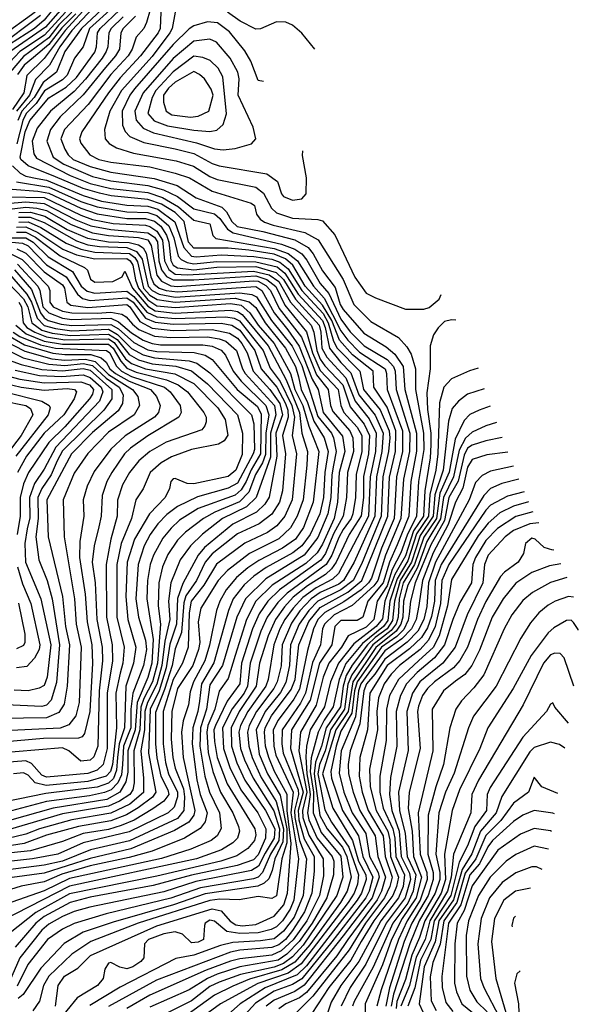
# Model space of a CAD drawing. Extents: x 501367 to 657802, y 482273 to 547541.
# Tile 680 of 714: x 643949 to 646376, y 485263 to 489543. Entities that reach past the tile are written whole.
import ezdxf

# ---------------------------------------------------------------- set-up
doc = ezdxf.new("R2010")
doc.units = 0

msp = doc.modelspace()

# ---------------------------------------------------------------- linework, layer by layer
at = {"layer": '0CON20XD'}
for points in [[(644176.9, 489693.1), (644055, 489540.1), (644012.6, 489505), (643905, 489435.2)], [(644255, 489615.1), (644146.2, 489495), (644055, 489374.3), (643979.5, 489300.5), (643967, 489225), (643917.4, 489152.6)], [(644349.9, 489630.1), (644216.8, 489505), (644145, 489404.8), (644109, 489315), (644050.4, 489269.6), (644011.1, 489205), (643957.4, 489145), (643940.8, 489105)], [(644038.9, 489561.1), (643844.4, 489415.6)], [(644016, 489575), (643863.1, 489465)], [(644148.3, 489575), (644056.7, 489475), (643949.3, 489405), (643883.7, 489335)], [(644136.7, 489595), (644060.4, 489509.6), (643906.4, 489403.6)], [(644175, 489575.8), (644119.2, 489520.8), (644075, 489464.3), (643965, 489382.8), (643907.5, 489315)], [(644265, 489591.3), (644175.6, 489495), (644123.1, 489425), (644078.5, 489345), (644017.9, 489282.1), (643991.1, 489215), (643934.7, 489145)], [(644355, 489596.7), (644252.5, 489505), (644225.2, 489425), (644187.4, 489375), (644155, 489301.2), (644135, 489281.6), (644056.3, 489233.7), (644021, 489179), (643976.2, 489135), (643962.3, 489105), (643937, 489003)], [(644192.2, 489567.8), (644132, 489508), (644075, 489434.8), (644008.3, 489378.3), (643968.9, 489345), (643939.4, 489305)], [(644104.2, 485255), (644116.1, 485345), (644143.4, 485385), (644200.7, 485419.3), (644256.8, 485475), (644545, 485604), (644785, 485677.7), (644825, 485668.5), (644863.5, 485623.5), (644888.2, 485608.2), (644915, 485604.2), (644975, 485609.5), (645055, 485645.2), (645096.6, 485695), (645112.8, 485745), (645128, 485962), (645110.7, 486105), (645110.4, 486175), (645056.2, 486275), (645030.9, 486335), (645016.9, 486385), (645013.2, 486445), (645016, 486465), (645043.4, 486516.6), (645128.7, 486631.3), (645145.4, 486675), (645162.5, 486825), (645205, 486926.7), (645255, 486987.1), (645375, 487054), (645436.2, 487105), (645548.8, 487385), (645555.6, 487554.4), (645581.8, 487665), (645583.1, 487755), (645545, 487858.8), (645488.4, 487945), (645484.2, 488015), (645395, 488085.7), (645339.1, 488149), (645304.6, 488235), (645265, 488302), (645189.9, 488385), (645135.2, 488475.2), (645103.3, 488503.3), (645055, 488523.6), (644945, 488540.7), (644855, 488549), (644705, 488550.1), (644682.7, 488575), (644662.9, 488665), (644623.9, 488703.9), (644565, 488740.1), (644505, 488760.6), (644346.5, 488776.5), (644295, 488787.9), (644225, 488809.2), (644105, 488859.2), (643985, 488906.7), (643953.2, 488935), (643950.6, 488945), (643972.5, 489055), (643992.2, 489105), (644075, 489202.3), (644150.8, 489249.2), (644195, 489292.1), (644275, 489401.7), (644282.8, 489425), (644287.6, 489485), (644298, 489505), (644384.1, 489585.9)], [(644451.3, 489558.7), (644397.9, 489505), (644388.8, 489485), (644381.9, 489415), (644365.1, 489385), (644321.9, 489335), (644225, 489216.1), (644125, 489121), (644082.4, 489065), (644066.1, 489015), (644093.8, 488945), (644141, 488915), (644265, 488860.4), (644345, 488842.2), (644505, 488822.6), (644573.6, 488803.6), (644634.1, 488774.1), (644705, 488721.2), (644795, 488699.3), (644819.1, 488679.1), (644852, 488632), (644876.1, 488616.1), (645087.1, 488567.1), (645145, 488545.1), (645174.3, 488524.3), (645196.8, 488496.8), (645255, 488395.5), (645291.9, 488351.9), (645345, 488241.4), (645385, 488185.9), (645446.4, 488125), (645545.8, 488065.8), (645572.8, 488035), (645581.1, 488015), (645584.2, 487935), (645643.6, 487745), (645642.9, 487665), (645616.5, 487545), (645605.7, 487375), (645538.8, 487215), (645505.1, 487105), (645488.4, 487081.6), (645394.3, 486995.7), (645314.9, 486955.1), (645273.5, 486915), (645264.5, 486895), (645255.4, 486825), (645221.1, 486748.9), (645191, 486615), (645168.4, 486571.6), (645089.1, 486455), (645087.8, 486395), (645094.4, 486355), (645158.8, 486195), (645160.5, 486175), (645142.3, 486105), (645143.8, 486075), (645165.1, 485975.1), (645195.6, 485895), (645180, 485735), (645141, 485641), (645095, 485580.5), (645055, 485547.7), (644995, 485538.1), (644875, 485531.1), (644821.9, 485518.1), (644705, 485475.9), (644627.8, 485462.2), (644385, 485337.7), (644253.2, 485256.8)], [(644516.3, 489585), (644500.1, 489529.9), (644488.1, 489505), (644455, 489466.4), (644437.3, 489415), (644419.5, 489385), (644345.1, 489305), (644245.9, 489174.1), (644143.2, 489065), (644127.7, 489025), (644145, 488979.3), (644159.2, 488955), (644181.5, 488935), (644255, 488903.9), (644345, 488880.6), (644532.7, 488852.7), (644632.4, 488822.3), (644715, 488768.4), (644827.8, 488727.8), (644847.1, 488707.1), (644870.8, 488665), (644894.2, 488644.2), (645005, 488621.7), (645145.1, 488585.1), (645202.6, 488552.6), (645224.8, 488524.8), (645265, 488451.5), (645319, 488379), (645341.5, 488305), (645355, 488282.2), (645445, 488179.4), (645540.9, 488120.9), (645579.2, 488089.1), (645615.1, 488035), (645623, 487935), (645673.4, 487745), (645673.6, 487666.4), (645648.1, 487535), (645639.3, 487385), (645589.7, 487260.2), (645556.1, 487183.9), (645528.7, 487095), (645461.9, 487015), (645439.3, 486945), (645415, 486931.3), (645345, 486931.5), (645317.7, 486905), (645304.9, 486825), (645252, 486745), (645211.5, 486585), (645130.1, 486455), (645125.5, 486374.4), (645180, 486185), (645159.5, 486105), (645161.8, 486065), (645185, 485981.4), (645228, 485905), (645228.9, 485841.1), (645218.2, 485745), (645186.6, 485665), (645135, 485582.9), (645104.5, 485545), (645075, 485521.6), (645045, 485509.8), (644905, 485497.9), (644865, 485489.1), (644542.6, 485367.4), (644335, 485252.5)], [(644561.4, 489575), (644559.1, 489505), (644550.3, 489485), (644473.8, 489385), (644385, 489290.3), (644334.4, 489225), (644219.3, 489055), (644209, 489025), (644214.6, 489005.4), (644253.5, 488955), (644292.9, 488935), (644345, 488923), (644515, 488902.6), (644624, 488876), (644687.3, 488855), (644785, 488797.3), (644955, 488744.5), (644969.5, 488735), (644978, 488698), (644993.4, 488675), (645011.9, 488661.9), (645050.7, 488649.3), (645187.6, 488617.6), (645245.3, 488585.3), (645355, 488413.7), (645400.2, 488305), (645475, 488230.6), (645595, 488160.5), (645631.2, 488121.2), (645649.4, 488089.4), (645668.7, 488025), (645668.1, 487935), (645703.8, 487745), (645704.6, 487675), (645682.3, 487535), (645672.7, 487385), (645632, 487302), (645605.8, 487225), (645567.8, 487152.2), (645545, 487081.9), (645502.9, 487015), (645487.3, 486935), (645455, 486901.3), (645376.1, 486863.9), (645347.5, 486815), (645291.5, 486745), (645267.9, 486685), (645237.7, 486562.3), (645168.9, 486445), (645161.2, 486365), (645196, 486185), (645177.9, 486105), (645178.8, 486075), (645205, 485998.1), (645267.9, 485895), (645268.5, 485821.5), (645251.8, 485735), (645196.5, 485625), (645137.5, 485542.5), (645085, 485494.9), (645045, 485476.4), (644905, 485460.4), (644865, 485450), (644759.5, 485410.5), (644515, 485302.6), (644414.3, 485245)], [(644624.7, 489575), (644611.7, 489505), (644601.1, 489485), (644525, 489383.3), (644391.5, 489235), (644340.8, 489145), (644317.6, 489065), (644320.9, 489025), (644337.7, 489005), (644370, 488985), (644443.1, 488963.1), (644629.4, 488929.4), (644704.7, 488905.3), (644775, 488861.2), (644807.5, 488847.5), (644975, 488814.6), (645008.5, 488788.5), (645043, 488723), (645065, 488702.4), (645135, 488680), (645245, 488674.2), (645265, 488668), (645318, 488608), (645405, 488423.7), (645454.6, 488354.6), (645495, 488333.4), (645625, 488284.6), (645705, 488283.8), (645728.8, 488291.2), (645771.7, 488328.3), (645780.3, 488348.6)], [(645231.2, 489414.9), (645175, 489484.5), (645135, 489518.5), (645105, 489531.8), (645065, 489533.9), (644995, 489503.3), (644975, 489501.9), (644906.7, 489536.7), (644851.9, 489575)], [(644398.4, 489555), (644346.2, 489505), (644336.1, 489485), (644331.8, 489425), (644324.6, 489405), (644307.2, 489375), (644234.2, 489284.2), (644185, 489230), (644082.2, 489145), (644025, 489071), (644003, 489015), (644010.2, 488960.2), (644021.2, 488941.2), (644167.8, 488865), (644255, 488830.2), (644345, 488808.5), (644505, 488790.9), (644569.8, 488769.8), (644639.1, 488729.1), (644705, 488671.4), (644774.4, 488655), (644787.5, 488605), (644801.1, 488591.1), (645055, 488548.2), (645115, 488527), (645156.7, 488495), (645224.9, 488385), (645272.2, 488332.2), (645345, 488190), (645375, 488149.1), (645425, 488097.9), (645536.5, 488025), (645543, 488005), (645546.3, 487935), (645612, 487755), (645612.3, 487665), (645586.5, 487555), (645576, 487375), (645520.9, 487245), (645477.1, 487115), (645464.7, 487095), (645432.1, 487065), (645357.6, 487012.4), (645275, 486965.5), (645244.4, 486935), (645225.5, 486895), (645199.2, 486800.8), (645165, 486631.9), (645140.5, 486589.5), (645071.7, 486498.3), (645050.5, 486455), (645052.9, 486385), (645062.5, 486345), (645137.9, 486185), (645126.4, 486095), (645160.1, 485895), (645140.5, 485715), (645124.2, 485675.8), (645091.1, 485625), (645065, 485599.6), (645042, 485588), (644985, 485574), (644905, 485570.3), (644848.6, 485578.6), (644795, 485623.8), (644775, 485628.4), (644755.3, 485615), (644751.6, 485605), (644747.2, 485545), (644725, 485532.6), (644695, 485529.7), (644656.9, 485566.9), (644625, 485578.2), (644575, 485569.1), (644508.2, 485545), (644491.2, 485525), (644488.3, 485465), (644475, 485448.6), (644440.7, 485425), (644415, 485416.3), (644383.6, 485423.6), (644345, 485443.8), (644335, 485441.5), (644318.2, 485415), (644311.8, 485375), (644287.4, 485345), (644198.9, 485291.1), (644064.3, 485125.7)], [(645007.6, 489274.2), (644985, 489278.6), (644952.6, 489362.6), (644927.2, 489407.2), (644860.2, 489490.2), (644808.5, 489528.5), (644765, 489532.8), (644705, 489515.8), (644685, 489503.4), (644615, 489434.8), (644448, 489242), (644428.1, 489215), (644394.1, 489145), (644394.9, 489084.9), (644407, 489057), (644427.2, 489035), (644488.4, 489008.4), (644625, 488981), (644705, 488960.3), (644785, 488917.6), (644815, 488908), (645022.9, 488872.9), (645069.8, 488839.8), (645086.4, 488785), (645095, 488773.8), (645135, 488758.5), (645175, 488764.6), (645193.6, 488785), (645195.4, 488854.6), (645178.3, 488951.7), (645178.7, 488972.1)], [(644832.7, 488977.3), (644885, 488983.2), (644956.6, 489003.4), (644974.5, 489025.5), (644963.8, 489075), (644898, 489215), (644902.6, 489285), (644896.7, 489315), (644863.2, 489375), (644804.3, 489444.3), (644775, 489458.3), (644705, 489450), (644615, 489373.7), (644485.1, 489225), (644449.1, 489145), (644455.6, 489105.6), (644485, 489070.7), (644530.4, 489050.4), (644716.8, 489006.8), (644795, 488981), (644832.7, 488977.3)], [(644775, 489057), (644805, 489061.9), (644833.6, 489086.4), (644847.1, 489132.9), (644831.2, 489295), (644811.4, 489331.4), (644776, 489366), (644745, 489378.7), (644705, 489384.2), (644615, 489316.6), (644541, 489235), (644524.6, 489205), (644505.9, 489135), (644533.5, 489103.5), (644591.8, 489081.8), (644705, 489062.5), (644775, 489057)], [(644691.7, 489118.3), (644725, 489123.3), (644770, 489145), (644789.2, 489215), (644781.2, 489241.2), (644751.9, 489285), (644730.7, 489305), (644705, 489317), (644625, 489270.7), (644595.1, 489244.9), (644573.8, 489215), (644574.4, 489184.4), (644585.5, 489145.5), (644609.2, 489129.2), (644691.7, 489118.3)], [(643918, 488908), (643950.6, 488875), (643975, 488862.5), (644025, 488852.7), (644065, 488845.6), (644225, 488778.7), (644304.5, 488754.5), (644415, 488736.8), (644505, 488731.9), (644548.7, 488718.7), (644623.4, 488663.4), (644661.9, 488551.9), (644695, 488514.3), (644715, 488511.2), (644825, 488519.9), (644966.5, 488513.5), (645045, 488501.4), (645078.8, 488488.8), (645115, 488460.1), (645175, 488365), (645267, 488265), (645289.7, 488225), (645312.8, 488145), (645328.7, 488115), (645427.6, 488015), (645443.3, 487935), (645515, 487846.1), (645554.9, 487755), (645558, 487725), (645552.1, 487665), (645526.5, 487555), (645519.9, 487385), (645434.7, 487175.3), (645397.9, 487105), (645345, 487064.8), (645245, 487014.6), (645205.1, 486975), (645163.5, 486915), (645125.1, 486825), (645121.4, 486735), (645105, 486661.2), (645081.8, 486618.2), (645015.7, 486535), (644976.2, 486455), (644990.1, 486349.9), (645025.4, 486265), (645081.3, 486171.3), (645109.5, 486025), (645109.9, 485965), (645087.9, 485895), (645065, 485734.2), (645045, 485722.4), (644985, 485731.9), (644903, 485717), (644819.1, 485719.1), (644775, 485714), (644464.2, 485615), (644257.2, 485535), (644175, 485481.1), (644075, 485384.8), (644052.1, 485345), (644034.4, 485275.6), (644006.1, 485233.9)], [(643935, 488838.1), (644075.1, 488815.1), (644215, 488752.8), (644285, 488729.1), (644415, 488707), (644504.9, 488704.9), (644545, 488691.8), (644596.5, 488646.5), (644618.6, 488595), (644637, 488515), (644650, 488500), (644676.9, 488486.9), (644705, 488481.3), (644805, 488492.1), (644975, 488490.3), (645067.8, 488467.8), (645100.8, 488440.8), (645159.2, 488349.3), (645264.8, 488234.8), (645276.8, 488205), (645294.7, 488115), (645345, 488053), (645387.9, 488007.9), (645422.5, 487912.5), (645492.9, 487822.9), (645528.6, 487745), (645523.1, 487665), (645499, 487555), (645492.1, 487385), (645402.3, 487185), (645356.6, 487105), (645335, 487088.6), (645255, 487053.1), (645215, 487025), (645166.7, 486973.3), (645129.9, 486920.1), (645089.6, 486825), (645084.6, 486734.6), (645068.2, 486665), (645052.9, 486635), (644977.7, 486535), (644945.8, 486475), (644938.9, 486445), (644944, 486385), (644958.7, 486335), (644998.7, 486248.7), (645063.7, 486143.7), (645094.6, 486025), (645091.8, 485968.2), (645057, 485895), (645046.3, 485843.7), (645031.5, 485808.5), (645011.4, 485788.6), (644984, 485776), (644755, 485743.1), (644617.4, 485695), (644355, 485620.1), (644225, 485576), (644142.7, 485527.3), (644040, 485420), (643964.2, 485305.8), (643942.6, 485287.4)], [(643915.6, 488805.6), (644027.1, 488797.1), (644075, 488789.2), (644215, 488722.7), (644285, 488699.4), (644415, 488678.1), (644495, 488678.6), (644535, 488666.9), (644561.8, 488645), (644586.1, 488606.1), (644597.5, 488575), (644605.3, 488495.3), (644616.3, 488476.3), (644634.6, 488464.6), (644705, 488455.9), (644805, 488466.8), (644975, 488469.1), (645063.6, 488443.6), (645095, 488413.1), (645147.3, 488327.3), (645250.4, 488215), (645258.1, 488185), (645262.3, 488115), (645283.7, 488075), (645365.5, 487985.5), (645407, 487885), (645467.7, 487807.7), (645498.6, 487745), (645494.6, 487665), (645472.2, 487555), (645464.8, 487385), (645334, 487136), (645308.7, 487111.3), (645237, 487073), (645179.6, 487030.4), (645136.5, 486985), (645101, 486935), (645079.2, 486895), (645053.2, 486825), (645029.1, 486675), (645017.8, 486645), (644939.9, 486535), (644907.9, 486475), (644901.6, 486445), (644909, 486375), (644925.5, 486325), (644963.1, 486245), (645053.9, 486103.9), (645077.9, 486025), (645074.3, 485975), (645039.3, 485915), (645004.5, 485835.5), (644985, 485815.7), (644965, 485807.7), (644735, 485769.5), (644605, 485724.6), (644325, 485656.2), (644186.1, 485613.9), (644135, 485588.6), (644070.2, 485545), (643983.7, 485436.3), (643938.2, 485341.8)], [(643855, 488741), (643975, 488750.2), (644055, 488743.6), (644192.6, 488672.6), (644257.2, 488647.2), (644345, 488630.5), (644505, 488616.8), (644535, 488597.4), (644547.5, 488577.5), (644553.3, 488495), (644565, 488455), (644587, 488427), (644615, 488411.2), (644705, 488411.4), (644975, 488429.4), (645022.8, 488412.8), (645062.4, 488382.4), (645101.5, 488301.5), (645194.8, 488185.2), (645220.5, 488095), (645255, 488018), (645332.7, 487935), (645344.3, 487865), (645356.9, 487835), (645415, 487771.5), (645435.2, 487735.2), (645435.6, 487665), (645410.6, 487565), (645408, 487465), (645397.2, 487395), (645389.9, 487375), (645355, 487325.9), (645335, 487292.2), (645305, 487214.5), (645280.8, 487175), (645110.5, 487049.5), (645070.6, 487009.4), (645024.3, 486945.7), (644996.5, 486885), (644949.8, 486745), (644939.4, 486645), (644924, 486615), (644872.4, 486547.6), (644829.7, 486465), (644834.4, 486375), (644861.9, 486291.9), (644909.3, 486195), (644983.3, 486095), (645018.5, 486025), (645017.5, 485985), (644985, 485912.8), (644965, 485890.7), (644893.9, 485866.1), (644695, 485823.3), (644529.2, 485779.2), (644255, 485727.9), (644168.4, 485705), (644055, 485644.1), (644019.1, 485615), (643928.7, 485511.3)], [(643895, 488772.3), (644055, 488769.3), (644215, 488692.3), (644265, 488674.5), (644355, 488656.2), (644495, 488650), (644515, 488644.1), (644545, 488624.1), (644569.9, 488585), (644577.9, 488495), (644596.2, 488456.2), (644625, 488436.5), (644676.5, 488433.5), (644965, 488449.1), (645033, 488433), (645074.3, 488404.3), (645125.4, 488315.4), (645214.9, 488214.9), (645227.5, 488185), (645239.7, 488105), (645255, 488067.7), (645275, 488037.5), (645353.7, 487955), (645385, 487860), (645446.1, 487785), (645469.6, 487735), (645465.2, 487655), (645443.2, 487556.8), (645442.4, 487465), (645433.4, 487386.6), (645380.1, 487305), (645324.2, 487185), (645304.1, 487156), (645278.4, 487131.6), (645199, 487081), (645137.9, 487032.1), (645099.7, 486990.3), (645061.1, 486935), (645028.3, 486865), (644991, 486745), (644977.1, 486645), (644903, 486535), (644867.1, 486465), (644869.4, 486385), (644892.5, 486312.5), (644927.5, 486237.5), (645016.4, 486105), (645057.4, 486025), (645054.4, 485985), (645015, 485919.1), (644986.6, 485863.4), (644955.4, 485844.6), (644714.2, 485795.8), (644575, 485752.1), (644253.6, 485685), (644185, 485665.6), (644135, 485643.9), (644075, 485611), (644045, 485584.2), (643949.3, 485465), (643905, 485361.4)], [(643855, 488713), (643975, 488728.1), (644023.1, 488723.1), (644065, 488713.4), (644172.3, 488652.3), (644265, 488616.5), (644335, 488604.5), (644465.4, 488595.4), (644505, 488585.1), (644520.8, 488560.8), (644545, 488432.1), (644565.7, 488405.7), (644605, 488386.3), (644635, 488383.2), (644965, 488408.2), (644985.7, 488405.7), (645017.8, 488387.8), (645038.9, 488365), (645076.6, 488286.6), (645173.2, 488163.2), (645238.9, 487998.9), (645288.7, 487935), (645299, 487865), (645309.5, 487839.5), (645383.3, 487755), (645396.6, 487725), (645400, 487665), (645374, 487575), (645368.8, 487465), (645354.1, 487385), (645312.5, 487307.5), (645277.1, 487222.9), (645257, 487193), (645078.2, 487065), (645026.6, 487015), (644989.4, 486960.6), (644960.5, 486895), (644913.1, 486745), (644905.5, 486655), (644850.3, 486579.7), (644799, 486475), (644792.9, 486455), (644795.3, 486404.7), (644807.5, 486335), (644851, 486221), (644971.3, 486025), (644975, 486000), (644969.8, 485975), (644939.7, 485940.3), (644892.7, 485907.3), (644823.2, 485885), (644545, 485819.3), (644165, 485742.7), (644018.8, 485661.2), (643907.1, 485572.9)], [(643945, 488704.6), (643995, 488705.4), (644058.4, 488688.4), (644155, 488630.8), (644243.5, 488593.5), (644335, 488577.5), (644425, 488574.6), (644464.6, 488564.6), (644485, 488550.8), (644498.1, 488528.1), (644518.6, 488425), (644531.9, 488395), (644555, 488375.6), (644585, 488365.9), (644635, 488360), (644975, 488383.3), (645000.6, 488365), (645055, 488268.1), (645114.1, 488195), (645163.4, 488123.4), (645220.2, 487980.2), (645245.9, 487935), (645268.1, 487835), (645352.1, 487732.1), (645361.6, 487665), (645337.5, 487575), (645330.1, 487445), (645315.2, 487375), (645265, 487262.9), (645241.3, 487225), (645191.6, 487178.4), (645046.4, 487085), (644974.6, 487015), (644933.8, 486935), (644885, 486778.8), (644855, 486678.5), (644815, 486623.8), (644796.9, 486545), (644766.9, 486475), (644761.7, 486445), (644767.4, 486357.4), (644788.5, 486275), (644820.8, 486185), (644875.4, 486095), (644900, 486035), (644904.4, 486015), (644895, 485984.7), (644875.3, 485965), (644825.7, 485934.3), (644717.3, 485895), (644165, 485776.6), (643873.5, 485626.5)], [(643943.7, 488683.7), (643993.8, 488683.8), (644055, 488661.7), (644195, 488581.4), (644244.7, 488564.7), (644295, 488556.2), (644415, 488552), (644455.7, 488535.7), (644481.2, 488501.2), (644506.4, 488385), (644525, 488365), (644555, 488349), (644625, 488337.2), (644905, 488355.7), (644957.9, 488347.9), (644978.1, 488338.1), (645043.7, 488235), (645133.2, 488123.2), (645175, 488040.1), (645245, 487817.9), (645303.4, 487745), (645312.7, 487725), (645324.7, 487665), (645313.1, 487606.9), (645305.1, 487564.9), (645301.5, 487465), (645288.2, 487395), (645245, 487291.8), (645185, 487214.7), (645017.7, 487112.3), (644929.5, 487025), (644893.1, 486945), (644829.4, 486735), (644775, 486650.8), (644761.1, 486545), (644734.3, 486465), (644732.2, 486385), (644753.5, 486255), (644774.2, 486185), (644793.4, 486143.4), (644817.4, 486095), (644823.6, 486026.4), (644806.2, 485995), (644781.3, 485975), (644692.5, 485937.5), (644565, 485897.1), (644165, 485809.8), (644055, 485755.3), (643885, 485696.3)], [(643945, 488663), (643985, 488663.8), (644040, 488640), (644150.8, 488570.8), (644214.7, 488544.7), (644275, 488531.8), (644425.7, 488525.7), (644449.1, 488509.1), (644460.7, 488490.7), (644487.5, 488375), (644515, 488345.3), (644545.8, 488325.8), (644625, 488314.4), (644885, 488331.8), (644945.6, 488315.6), (644975, 488291.7), (645015, 488224.9), (645104.2, 488114.2), (645148, 488035), (645160.5, 487990.5)], [(643935, 488619), (643975, 488618.4), (644017.2, 488597.2), (644125, 488516.7), (644230.5, 488465), (644243.2, 488453.2), (644256.5, 488415), (644275, 488401.9), (644354.2, 488405), (644394, 488425), (644405, 488449.2), (644439.1, 488375), (644505, 488297.2), (644537.3, 488277.3), (644625, 488267.6), (644865, 488280.5), (644895, 488274.6), (644915, 488261.2), (645028.4, 488125), (645106.7, 487976.7), (645164.5, 487835), (645175, 487745.5), (645200.2, 487665), (645196.5, 487606.5), (645180.4, 487455), (645154.6, 487385), (645126.2, 487333.8), (645075, 487286), (644948, 487222), (644851.2, 487148.8), (644810.9, 487105), (644736.2, 486985), (644724, 486925), (644730.9, 486835), (644726.2, 486805), (644700.8, 486735), (644634.6, 486635), (644609.2, 486535), (644607.7, 486415), (644614.5, 486335), (644625, 486289.4), (644660.1, 486199.9), (644665.1, 486165.1), (644661.8, 486105), (644635, 486070.8), (644426.3, 485973.7), (644255.8, 485934.2), (644135, 485884.7), (644055, 485866.8), (643795.6, 485834.4)], [(643935, 488640.3), (643975, 488642.1), (644028.1, 488618.1), (644135.8, 488545), (644195, 488520.9), (644275, 488503.6), (644415, 488504.1), (644429.5, 488495), (644440.9, 488475), (644451.6, 488411.6), (644465.4, 488375), (644505, 488325.6), (644545, 488299.5), (644625, 488291.2), (644865, 488308.4), (644911.1, 488301.1), (644949, 488269), (644985.5, 488215), (645055, 488135), (645126.1, 488005), (645144.7, 487935), (645178.8, 487865), (645205.1, 487775.1), (645249.3, 487665), (645224, 487445), (645181.7, 487335), (645147.8, 487285), (645090.8, 487245), (644987.8, 487192.2), (644940.1, 487159.9), (644891.6, 487118.4), (644845.8, 487064.2), (644818, 487015), (644803.6, 486975), (644774, 486824), (644753.2, 486755), (644704.4, 486665), (644689.1, 486620.9), (644682.2, 486565), (644659.1, 486495), (644652.6, 486445), (644658.5, 486335), (644710.3, 486105), (644705.7, 486084.3), (644683.8, 486055), (644622.2, 486017.8), (644431.8, 485938.2), (644255, 485896.6), (644055, 485832.5), (643915.5, 485814.5)], [(643915.2, 488575.2), (643960.9, 488570.9), (643985, 488559.6), (644065, 488477.7), (644150.5, 488425), (644199.6, 488349.6), (644221.3, 488331.3), (644255, 488322.2), (644415, 488333.7), (644441.2, 488315), (644495, 488245.7), (644537.3, 488227.3), (644615, 488219), (644825, 488223.2), (644870.3, 488215), (644905, 488193), (644971.2, 488105), (644998.2, 488025), (645065.6, 487945.6), (645103.9, 487875), (645113.7, 487845), (645115.7, 487814.3), (645091, 487735), (645104.5, 487655), (645091.5, 487495), (645077.9, 487445), (645045, 487393.2), (644989.3, 487350.7), (644895, 487307.2), (644785, 487220.7), (644755.4, 487185), (644717.2, 487105), (644671.1, 487038.9), (644662.1, 487007.9), (644651.6, 486878.4), (644625, 486808.5), (644610.8, 486735), (644578.6, 486631.4), (644539.1, 486530.9), (644538.5, 486395), (644544.6, 486334.6), (644562.3, 486255), (644593.2, 486195), (644597.2, 486175), (644575, 486145.8), (644527.7, 486112.3), (644446.7, 486063.3), (644389.2, 486039.2), (644335, 486023), (644225, 486005.1), (644135, 485970.3), (643995, 485930.3), (643715, 485901.3)], [(643895, 488594.3), (643975, 488594.9), (644007.7, 488575), (644072.2, 488512.2), (644178.2, 488448.2), (644216.2, 488385), (644241.9, 488361.9), (644275, 488354.3), (644415, 488361.9), (644445, 488339.4), (644501.3, 488271.3), (644545, 488250.4), (644625, 488243.6), (644845, 488251.2), (644881.4, 488245), (644903.9, 488233.9), (645007.2, 488105), (645037.4, 488027.4), (645080.4, 487970.4), (645131.2, 487865), (645142.3, 487815), (645132.8, 487735), (645151.9, 487655), (645132.6, 487455), (645101.7, 487385), (645066.9, 487343.1), (645025, 487314), (644926.7, 487266.7), (644804.1, 487175.9), (644749.5, 487085), (644693.3, 487015), (644685.9, 486964.1), (644680.4, 486815), (644655.7, 486745), (644615, 486675), (644572.2, 486535), (644572.5, 486395), (644583, 486313), (644596, 486265), (644635.2, 486185), (644635.1, 486165), (644620.1, 486119.9), (644593.3, 486095), (644425, 486012.5), (644225, 485963.8), (644114.5, 485915), (644004.9, 485894.9), (643755, 485866.9)], [(643936.3, 488546.3), (643975, 488527.5), (644055, 488446.2), (644135, 488389.4), (644143.8, 488375), (644154.3, 488315), (644171.6, 488301.6), (644245, 488290.9), (644415, 488304.7), (644428.1, 488295), (644471.4, 488231.4), (644525, 488201.6), (644615, 488191.5), (644785, 488195.4), (644860.3, 488180.3), (644895, 488157.7), (644913.7, 488135), (644936.9, 488095), (644962.9, 488015), (645035.6, 487935.6), (645078.9, 487875), (645090.2, 487825), (645061.7, 487745), (645066.3, 487645), (645033.2, 487466.8), (645013.9, 487436.1), (644977.9, 487402.1), (644875, 487350.4), (644751.5, 487248.5), (644723.8, 487215), (644657.8, 487092.2), (644634.1, 487025.9), (644630.4, 486915), (644601.2, 486828.8), (644585.1, 486725.1), (644555, 486625.4), (644516.1, 486545), (644513.2, 486463.2), (644508.7, 486355), (644540.3, 486185), (644526.5, 486163.5), (644464, 486116), (644413.2, 486086.8), (644345, 486060.1), (644204.1, 486035.9), (644065, 485997.4), (643968, 485962), (643885, 485948.5)], [(643905, 488527.9), (643959.8, 488499.8), (644072.1, 488385), (644080.2, 488365), (644080.2, 488315), (644093.8, 488295), (644135, 488276.3), (644175, 488268.1), (644285, 488267.3), (644345, 488271.9), (644392.2, 488262.2), (644411.3, 488251.3), (644438.6, 488218.6), (644466.6, 488196.6), (644535, 488166.3), (644605, 488161.2), (644765, 488163.6), (644815, 488156), (644845, 488144.6), (644890.9, 488105), (644916.4, 488025), (644928.5, 488005), (645055.7, 487865), (645062.4, 487825), (645038.9, 487745), (645038.8, 487641.2), (644976.7, 487465), (644934.5, 487425.5), (644830.8, 487375), (644743.6, 487306.4), (644691.7, 487255), (644646.6, 487195), (644606.2, 487095), (644595.3, 487015.3), (644600.7, 486935), (644579.3, 486840.7), (644566.7, 486735), (644545, 486654.3), (644503.7, 486575), (644492.2, 486535), (644490.8, 486455), (644475.6, 486365), (644487.5, 486245), (644486.6, 486183.4), (644427, 486133), (644345, 486094.1), (644175.8, 486064.2), (644034.3, 486025.7), (643975, 486001.7), (643896.6, 485983.4)], [(643939.5, 488479.5), (644027.3, 488385), (644036.4, 488365), (644049.7, 488295), (644075, 488268.1), (644135, 488245.8), (644175, 488239.4), (644345, 488244.7), (644378.8, 488228.8), (644435, 488181.3), (644485, 488149.8), (644524.8, 488134.8), (644560, 488130), (644745, 488129.8), (644785, 488123.4), (644825, 488105.7), (644843.2, 488085), (644876.5, 488015), (644911.1, 487971.1), (645018.4, 487865), (645031, 487825), (645017.9, 487745), (645017.5, 487652.5), (645004, 487616), (644973.3, 487565), (644945, 487489.3), (644903.6, 487446.4), (644797.4, 487402.6), (644747.4, 487375), (644669.6, 487315), (644635, 487279.5), (644592.4, 487217.6), (644569.7, 487165), (644553.3, 487095), (644550.4, 486995), (644560.1, 486915), (644547.9, 486745), (644525.9, 486665), (644487.9, 486592.1), (644475.6, 486554.4), (644470.9, 486455), (644445.2, 486365), (644446.7, 486225), (644440.6, 486195), (644427.8, 486175), (644382.6, 486145), (644335, 486123.5), (644135, 486091), (643895, 486019.7)], [(643925.6, 488455), (643999.6, 488369.6), (644039, 488269), (644055, 488246.2), (644072.3, 488235), (644128.8, 488218.8), (644175, 488213.1), (644345, 488218.3), (644378.4, 488198.4), (644445, 488139.2), (644505, 488107.8), (644545, 488099.7), (644706.4, 488096.4), (644754.3, 488084.3), (644785.5, 488065.5), (644893.3, 487935), (644981.6, 487861.6), (644998.4, 487828.4), (644995.2, 487655), (644954.4, 487585.6), (644932.6, 487535), (644911.7, 487498.3), (644885, 487476.4), (644725, 487418), (644643.5, 487366.5), (644607, 487333), (644571.3, 487288.7), (644529.7, 487215), (644515.7, 487175), (644503.9, 487105), (644500.7, 487025), (644529.1, 486849.1), (644523.1, 486745), (644505, 486683), (644458.7, 486575), (644450.7, 486455), (644418.3, 486365), (644418.4, 486271.6), (644410.5, 486229.5), (644384.4, 486185), (644326.8, 486153.2), (644094.4, 486115.6), (643905, 486061.3)], [(643905, 488436.1), (643980, 488350), (643999.9, 488315), (644024.6, 488244.6), (644055, 488213.3), (644105, 488199.7), (644175, 488190.7), (644335, 488197.5), (644374.5, 488174.5), (644435, 488112.8), (644485.2, 488085.2), (644535, 488073.2), (644685, 488060.3), (644719, 488049), (644775, 488007.2), (644956.4, 487825), (644965.9, 487785.9), (644969.3, 487675), (644964, 487655), (644895, 487527.7), (644855, 487506.2), (644721.1, 487468.9), (644633.9, 487426.1), (644588.4, 487391.6), (644549.3, 487350.7), (644515.8, 487305), (644490.3, 487255), (644463.1, 487175), (644454, 487025), (644464.4, 486945), (644495.8, 486845.9), (644499.5, 486805), (644487.5, 486735), (644440.6, 486615), (644431.9, 486545), (644431.5, 486465), (644400, 486385), (644395.3, 486305.3), (644390.5, 486259.5), (644374.6, 486225.4), (644345.7, 486194.3), (644317.1, 486182.9), (644251.5, 486168.5), (644065, 486144.1), (643913.5, 486103.5)], [(643899.3, 488399.3), (643965, 488329.3), (643984.6, 488295), (644001.6, 488225), (644045, 488193.4), (644090.2, 488180.2), (644169.9, 488169.9), (644335, 488175.7), (644371.9, 488151.9), (644425, 488087.3), (644464.5, 488064.5), (644525, 488047.4), (644626.9, 488036.9), (644696, 488016), (644765, 487960.4), (644895.2, 487825), (644917.6, 487745), (644915, 487653.3), (644888, 487585), (644855, 487556.8), (644704.8, 487524.8), (644677.1, 487527.1), (644625, 487548.8), (644615, 487547.3), (644605.5, 487535), (644600, 487505), (644580.8, 487465), (644513.3, 487395), (644448.2, 487285), (644415.3, 487184.7), (644409.6, 487035), (644419.2, 486935), (644453.4, 486815), (644443.7, 486745), (644409.8, 486645), (644404.4, 486465), (644380.4, 486395), (644374, 486336), (644370.1, 486279.9), (644355.9, 486244.1), (644335, 486224), (644285, 486206.7), (644061.7, 486178.3), (643885, 486142.7)], [(643945.5, 488315), (643956.9, 488295), (643964.2, 488225), (643980.5, 488205), (644013.9, 488183.9), (644065, 488164), (644145, 488151.2), (644335, 488154.9), (644359.1, 488139.1), (644409, 488069), (644435, 488047.5), (644495.7, 488025.7), (644622.7, 488002.7), (644705, 487960.6), (644809.8, 487855), (644841.8, 487805), (644853.2, 487736.8), (644838, 487712), (644813.1, 487696.9), (644695, 487674.4), (644608.2, 487641.8), (644563.5, 487616.5), (644516.1, 487575), (644485, 487502.9), (644454, 487456), (644435.2, 487375), (644389.3, 487265), (644371.6, 487175), (644370.7, 486945), (644403, 486815), (644397.6, 486745), (644385, 486702), (644366.6, 486615), (644368.9, 486465), (644351.4, 486305), (644343.3, 486275), (644325, 486254.2), (644245, 486230.5), (644063.9, 486213.9), (644015.3, 486225.3), (643985, 486258.4), (643965, 486269.5), (643922.5, 486265)], [(645844.4, 488236.1), (645825, 488237.5), (645795, 488231.2), (645766.6, 488203.4), (645747.5, 488172.5), (645732.4, 488125), (645732.2, 488025), (645718.7, 487921.3), (645721.6, 487848.4), (645736.1, 487745), (645735.6, 487694.4), (645732.5, 487637.5), (645709.4, 487495), (645703.2, 487385), (645659.6, 487320.4), (645625, 487212.7), (645579, 487131), (645535.6, 487015), (645525, 486937.9), (645498.5, 486905), (645400.7, 486829.3), (645333.7, 486745), (645299.8, 486665), (645273, 486555), (645211.4, 486455), (645195.1, 486385), (645191.8, 486338.2), (645196, 486265), (645207.4, 486207.4), (645211, 486175), (645199, 486095), (645205.2, 486065.2), (645242, 485985), (645307.3, 485905), (645313.3, 485885), (645312.9, 485825), (645283.8, 485725), (645219.1, 485615), (645163.2, 485535), (645109.6, 485480.4), (645071.3, 485455), (644905, 485425.8), (644806.6, 485393.4), (644764.5, 485375), (644685, 485324.9), (644515, 485250.1)], [(643931.7, 488215), (643976.7, 488176.7), (644055, 488145.9), (644135, 488131.5), (644335, 488131.7), (644355, 488115.1), (644387.7, 488057.7), (644415, 488027.5), (644455, 488010.7), (644586.5, 487976.5), (644637.9, 487955), (644677.4, 487925), (644749.3, 487835), (644758.4, 487815), (644758.4, 487795), (644753.5, 487776.5), (644740, 487760), (644585, 487705.6), (644514.7, 487665.3), (644465.8, 487625), (644426.1, 487575), (644395, 487520.7), (644373.8, 487453.8), (644372.8, 487385), (644344.3, 487285), (644324.8, 487174.8), (644325.5, 486945), (644351, 486825), (644351.9, 486755), (644329.1, 486615), (644328.7, 486375), (644311.3, 486305), (644285, 486280.7), (644245, 486265.3), (644065, 486249.6), (644045, 486258.8), (643999.8, 486309.8), (643975, 486320.4), (643849.8, 486310.2)], [(643872, 488152), (643971.4, 488101.4), (644089.1, 488069.1), (644145, 488063.2), (644235, 488067.7), (644277.1, 488057.1), (644335, 488000.4), (644439.7, 487935), (644462.8, 487905), (644469, 487865), (644446.7, 487825), (644335, 487750.2), (644245, 487657.3), (644185, 487570.8), (644138.4, 487455), (644141.4, 487295), (644186.6, 487025), (644193.8, 486915), (644216.6, 486815), (644207.2, 486575), (644192.7, 486517.3), (644162.9, 486477.1), (644125, 486462.5), (643785, 486447.7)], [(643889.3, 488175), (643969.6, 488129.6), (644093.5, 488093.5), (644145, 488086.9), (644257.4, 488087.4), (644303.4, 488073.4), (644324.1, 488054.1), (644341.1, 488025), (644365.7, 488005), (644425, 487971.2), (644516.5, 487935), (644543.2, 487905), (644559.1, 487865), (644552.4, 487835), (644535.3, 487815), (644406.6, 487733.4), (644345, 487676.2), (644271.8, 487578.2), (644242, 487515), (644225.2, 487455), (644227.2, 487385), (644209.5, 487275), (644208.1, 487205), (644233.7, 487045), (644241.5, 486925), (644262.7, 486825), (644265.8, 486745), (644254, 486535), (644230.3, 486439.7), (644220, 486425), (644205, 486420.2), (644052.5, 486417.5), (643822.5, 486397.5)], [(643920, 488185), (643949.8, 488165), (644038.8, 488128.8), (644104.6, 488114.6), (644326.1, 488105), (644340.7, 488095), (644368.2, 488038.2), (644391.3, 488015), (644435, 487992.1), (644577.9, 487945), (644603.3, 487925), (644646.1, 487865), (644650, 487835), (644640.9, 487815), (644505, 487734.1), (644430.5, 487679.5), (644404.8, 487655), (644349.6, 487575), (644327.8, 487535), (644307.8, 487475), (644303.3, 487385), (644292.1, 487337.9), (644272.5, 487255), (644264.3, 487185), (644276.8, 487095), (644284.3, 486935), (644306.8, 486815), (644308.5, 486755), (644293.7, 486625), (644288.4, 486385), (644271.2, 486338.8), (644255, 486323.8), (644215, 486319.6), (644162.5, 486365), (644135, 486377), (643825, 486351.4)], [(643836.1, 488135), (643963.5, 488073.5), (644075, 488045.1), (644145, 488039.7), (644225, 488047.7), (644265, 488039.1), (644324, 487984), (644381.4, 487945), (644398, 487912), (644395.3, 487874.7), (644377.1, 487842.9), (644265, 487748.5), (644173.5, 487655), (644067, 487455), (644072.8, 487295), (644135.1, 487035.1), (644147.2, 486905), (644164.6, 486825), (644154.6, 486645.4), (644142.4, 486567.6), (644119.1, 486530.9), (644065, 486508.4), (643965, 486506.1), (643785, 486505.4)], [(643785, 488104.7), (643955, 488043.6), (644045, 488022.4), (644135, 488015.9), (644225, 488026.4), (644255, 488019.5), (644349.4, 487935), (644349, 487895), (644314.2, 487845.8), (644135, 487668.9), (644111.7, 487625), (644085.2, 487564.8), (644044.7, 487505), (644028.1, 487465), (644029.7, 487375), (644018.8, 487295), (644032.6, 487195), (644068, 487105), (644089.2, 487025), (644121.8, 486825), (644108.8, 486661.2), (644085.5, 486584.5), (644065, 486562.3), (644045, 486557.1), (643825, 486566.8)], [(643928.5, 488018.5), (644035.3, 487995.3), (644131.9, 487991.9), (644225, 487998.5), (644255, 487987.6), (644302.6, 487945), (644310.3, 487925), (644295.4, 487885), (644105.5, 487684.5), (644055, 487588.4), (644012.8, 487527.2), (643991.9, 487465), (643993.1, 487376.9), (643981.2, 487328.8), (643970.5, 487265), (643974.7, 487185), (644040.8, 487025), (644083.4, 486825), (644067.6, 486685), (644055, 486648), (644033.6, 486636.4), (643985, 486625.6), (643925, 486627.8)], [(645941.6, 488027.3), (645904, 488016), (645825, 487981.2), (645792.6, 487945), (645772.7, 487877.3), (645766.5, 487655), (645757.2, 487585), (645731.8, 487478.2), (645725.5, 487385), (645672.9, 487307.1), (645635, 487190.6), (645588.5, 487111.5), (645557.8, 487015), (645548.6, 486931.4), (645530.1, 486905), (645438.6, 486831.4), (645366.6, 486743.4), (645337.8, 486675), (645311.2, 486555), (645271.8, 486498.1), (645245.8, 486445), (645216, 486334), (645211.3, 486275), (645225.7, 486185), (645223.5, 486095), (645258.8, 486008.8), (645345, 485906), (645352.6, 485815), (645326.6, 485735), (645180.5, 485519.5), (645135, 485469.6), (645095, 485440.5), (645055, 485424.5), (644907.6, 485392.4), (644815, 485359.5), (644775, 485339.3), (644695, 485277.9), (644495, 485177.7)], [(645160.5, 487990.5), (645171.3, 487935), (645198.8, 487878.8), (645227.2, 487797.2), (645271.7, 487725), (645288.9, 487665), (645274.4, 487575), (645269.4, 487465), (645252.5, 487395), (645211.5, 487305), (645175, 487255.9), (645135.3, 487224.7), (645019.3, 487160.7), (644966, 487124), (644924.3, 487085.7), (644877.1, 487025), (644855.8, 486974.2), (644792.6, 486747.4), (644739.2, 486655), (644730, 486580), (644723.3, 486535), (644701.8, 486465), (644698.5, 486395), (644718.1, 486238.1), (644733.6, 486175), (644763.3, 486095), (644754.2, 486055.8), (644732.9, 486027.1), (644665.3, 485985), (644525, 485928.4), (644425, 485900.1), (644255, 485864.8), (644131.3, 485828.7), (644055, 485795.1), (643955, 485775.9), (643886.3, 485753.7)], [(643895, 487994.2), (643949.7, 487979.7), (644055, 487964.4), (644215, 487968.2), (644252.3, 487955), (644269.2, 487935), (644265.3, 487915), (644252.8, 487895), (644145, 487772.7), (644075.3, 487704.7), (643987.1, 487575), (643965.3, 487524.7), (643950.2, 487465), (643951.3, 487385), (643938.3, 487305)], [(643882.8, 487962.8), (643955, 487945.6), (644055, 487932.7), (644155, 487939.7), (644186.5, 487935), (644195.3, 487925), (644186, 487895), (644141, 487825), (644055.4, 487745), (643979, 487645), (643938.6, 487575)], [(645967.4, 487937.7), (645895, 487914.3), (645855.7, 487884.3), (645827.9, 487852.1), (645812.2, 487797.8), (645788.9, 487585), (645752.8, 487477.2), (645745, 487385), (645688.9, 487301.1), (645650.8, 487185), (645602.4, 487105), (645577.2, 487015), (645569.3, 486930.7), (645546.4, 486895), (645493, 486857), (645460.5, 486825), (645393, 486737), (645367.8, 486692.2), (645354.3, 486645), (645342.7, 486555), (645280.1, 486465), (645260.1, 486385), (645233.7, 486315), (645228.2, 486265), (645252.9, 486082.9), (645284.9, 486024.9), (645351.2, 485945), (645369.7, 485905), (645388.7, 485815), (645371.2, 485755), (645342.7, 485705), (645208.9, 485521.1), (645144.4, 485445.6), (645088.1, 485411.9), (644947.8, 485372.2), (644875, 485341.2), (644795, 485301.7), (644546.9, 485123.1)], [(643884.4, 487924.4), (644045, 487884.3), (644076.9, 487865), (644081, 487855), (644072.8, 487825), (643932.1, 487645)], [(643875, 487885.5), (643975.2, 487865.2), (643995, 487853.2), (644006.5, 487825), (643954.9, 487735), (643894.7, 487655)], [(645993.7, 487862.7), (645945, 487846), (645905, 487826.1), (645880.2, 487799.8), (645841.2, 487718.8), (645815.3, 487575.3), (645774.8, 487485.2), (645759.9, 487375), (645705, 487293.6), (645664.8, 487175), (645615.9, 487095), (645598.1, 487025), (645593.1, 486945), (645584.1, 486915.9), (645562.6, 486887.4), (645483.6, 486825), (645391.9, 486695), (645375.3, 486654.7), (645360.4, 486545), (645299.4, 486455), (645276.8, 486365), (645251.2, 486305), (645244.8, 486265), (645275, 486107.3), (645303.6, 486055), (645378.6, 485945), (645421.8, 485825), (645417.1, 485785), (645402.3, 485745), (645376.2, 485705), (645171.7, 485438.3), (645115, 485398.3), (644983.5, 485353.5), (644821.6, 485265), (644698.7, 485175)], [(646020.9, 487791.1), (645975, 487777.5), (645915, 487749.1), (645886.1, 487723.9), (645859.3, 487670.7), (645834.4, 487555.6), (645790.2, 487465), (645777.2, 487372.8), (645718.1, 487275), (645678, 487162), (645635.4, 487085), (645616.5, 487015), (645613.3, 486945), (645605.1, 486914.9), (645585.3, 486884.7), (645496.7, 486813.3), (645396.8, 486665), (645376.1, 486535), (645322.2, 486455), (645265.2, 486265), (645309.4, 486115), (645394.6, 485974.6), (645421.2, 485885), (645453.4, 485825), (645454.2, 485805), (645434.6, 485745), (645416, 485715), (645195, 485429.8), (645155, 485391.4), (645015.1, 485334.9), (644907.2, 485265), (644805.3, 485175)], [(646045.5, 487726.1), (645975, 487712), (645915, 487693.6), (645895, 487679.6), (645880.8, 487649.2), (645853.9, 487536.1), (645813.4, 487465), (645794.6, 487365), (645735, 487260.1), (645667.1, 487095), (645647.1, 487015), (645641.6, 486958.4), (645637.3, 486932.7), (645617.6, 486892.4), (645588, 486862), (645521.7, 486815), (645415.3, 486665), (645403.7, 486625), (645392.5, 486527.5), (645345, 486449.4), (645324.7, 486385.3), (645300.9, 486275), (645303.2, 486245), (645351, 486105), (645420.4, 485995), (645439.7, 485905), (645483.7, 485815), (645467.6, 485755), (645452.5, 485725), (645305, 485533.9), (645175, 485373.1), (645135, 485348.3), (645055, 485319.6), (644972.8, 485267.2), (644898.9, 485185)], [(646069.6, 487662.8), (645979.3, 487650.7), (645915, 487630.4), (645895, 487597.9), (645873.9, 487506.1), (645843.3, 487445), (645811.4, 487348.6), (645745.1, 487225), (645699, 487105), (645683.2, 486996.8), (645671.3, 486935), (645651.8, 486895), (645609, 486851), (645535, 486799.3), (645431.3, 486655), (645421.5, 486625), (645408.1, 486511.9), (645345.6, 486365), (645336.7, 486266.7), (645358, 486185), (645393.4, 486095), (645452.7, 486005), (645469.6, 485905), (645506.9, 485835), (645511.3, 485815), (645480.2, 485725), (645355, 485560.4), (645185, 485345.5), (645145, 485317.9), (645055, 485281.2), (645020.3, 485255)], [(646094.3, 487601.8), (645995, 487580.4), (645958.1, 487561.9), (645929.4, 487530.6), (645901.6, 487455), (645755.3, 487184.7), (645724.8, 487095), (645717.6, 486992.4), (645704.9, 486935), (645679.1, 486885), (645632.8, 486837.2), (645535, 486763.6), (645492.2, 486697.8), (645456.1, 486655), (645443.6, 486625), (645427.6, 486482.4), (645385, 486364.4), (645376.9, 486305), (645378.3, 486265), (645397.3, 486185), (645426.2, 486105), (645493.6, 485995), (645504.7, 485905), (645539, 485815), (645521.3, 485755), (645502.6, 485717.4), (645374.9, 485545), (645326.4, 485473.6), (645195, 485314.5), (645165, 485290.7), (645105, 485264.1), (645075, 485242.4)], [(646118.5, 487545.2), (646043.9, 487526.1), (645995, 487504.8), (645965.4, 487474.6), (645780.3, 487175), (645754.7, 487104.7), (645751.3, 487015), (645738.6, 486948.6), (645721.3, 486898.7), (645695, 486857.3), (645642.8, 486807.2), (645545, 486735.6), (645469.7, 486615), (645460.6, 486455), (645427.1, 486335), (645423.8, 486255), (645436.8, 486185), (645462.4, 486105), (645527.6, 485995), (645536.3, 485905), (645566.7, 485815), (645557.2, 485775), (645534.4, 485725), (645451.5, 485615), (645380.1, 485499.9), (645222.6, 485297.4), (645109.8, 485185)], [(646141.7, 487491), (646068, 487472), (645995, 487432.5), (645975, 487411.1), (645813.8, 487175), (645783.8, 487105), (645778, 487005), (645754.8, 486905.2), (645725.3, 486845), (645688.8, 486805), (645598.8, 486735), (645562.4, 486697.6), (645532.6, 486655), (645508.1, 486595), (645500.7, 486535), (645503, 486455), (645469, 486285), (645472.2, 486207.8), (645497.5, 486105), (645549.1, 486015), (645557.3, 485977.3), (645560.8, 485905), (645594.8, 485815), (645586.7, 485775), (645570.2, 485735), (645488.2, 485625), (645432.5, 485535), (645388, 485455), (645292.9, 485335), (645194, 485185)], [(646160.6, 487446.8), (646095, 487428.1), (646035, 487399.6), (645985, 487354.5), (645941.6, 487298.4), (645825, 487108.9), (645808.5, 486995), (645771.8, 486865), (645745, 486813.8), (645683, 486757), (645595.1, 486674.9), (645556.5, 486605), (645543.4, 486545), (645541.3, 486408.7), (645514.4, 486255), (645514.5, 486185), (645528.9, 486115), (645570.5, 486025), (645579, 485985), (645583.7, 485905), (645620.5, 485825), (645615.2, 485774.8), (645594.8, 485725.2), (645517.7, 485625), (645422, 485448), (645344.7, 485345), (645301.9, 485271.9), (645270, 485175)], [(646179.2, 487403.9), (646105, 487383.1), (646025, 487331.2), (645975, 487278.8), (645929, 487205), (645918.4, 487175), (645911.5, 487095), (645861.3, 487008.7), (645830.4, 486935), (645795.5, 486824.5), (645751.8, 486768.2), (645675.7, 486704.3), (645629.9, 486655), (645603, 486605), (645585.4, 486535.4), (645587.6, 486385), (645560.9, 486249.1), (645555.3, 486175), (645565.3, 486105), (645597.6, 486015), (645606.6, 485905), (645642.6, 485832.6), (645646.4, 485805), (645623.9, 485726.1), (645540.9, 485615), (645453.4, 485436.6), (645385.4, 485335), (645345.4, 485255)], [(646205.4, 487355.4), (646165, 487350.8), (646095, 487322), (646059, 487295), (645985.2, 487215), (645968.7, 487175), (645962.1, 487095), (645893.5, 486955), (645840.5, 486815), (645787.7, 486745), (645688.3, 486665), (645655.6, 486615), (645630.6, 486535), (645636.6, 486366.6), (645595.1, 486185), (645598.8, 486105), (645624.5, 486005), (645632, 485905), (645669.9, 485825), (645659.1, 485755), (645635, 485701.8), (645569.6, 485615), (645485.3, 485424.7), (645402.6, 485275), (645395.6, 485255)], [(646268.9, 487237.5), (646265, 487236.7), (646227.9, 487247.9), (646188.5, 487285), (646175, 487289.4), (646146.9, 487265), (646138.2, 487221.8), (646115.3, 487185), (646055, 487141.8), (646037.8, 487122.2), (645975, 487013.6), (645938.7, 486935), (645894.9, 486815), (645862.2, 486757.8), (645834.6, 486725.4), (645751.7, 486665), (645720.5, 486635), (645699.9, 486605), (645681.8, 486558.2), (645678, 486535), (645689.2, 486375), (645641.8, 486185), (645636.3, 486113.7), (645654.1, 486015), (645660.8, 485905), (645694.8, 485815), (645671.1, 485725), (645611.6, 485635), (645565, 485544.9), (645526, 485434), (645450.1, 485265), (645451.2, 485185)], [(643939.7, 487165), (643960.6, 487090.6), (643996.8, 487005), (644036.7, 486825), (644032.8, 486805), (644013, 486767), (643979.2, 486730.8), (643935.3, 486724.7)], [(646300, 487178), (646250.9, 487169.1), (646175, 487140.2), (646105, 487093.3), (646049.4, 487025), (646001.4, 486945), (645947.5, 486802.5), (645913.8, 486735), (645883.4, 486696.6), (645842.7, 486667.3), (645790.4, 486625), (645741.6, 486545), (645744, 486365), (645681, 486095), (645689.8, 485915), (645717.7, 485835), (645719, 485805), (645689.6, 485715), (645632.1, 485625), (645594.6, 485545), (645519.5, 485325), (645500.6, 485255)], [(646326.5, 487117.5), (646255, 487096.4), (646176.8, 487053.2), (646135, 487018.2), (646088, 486955), (646053.9, 486895), (645965.1, 486694.9), (645922.1, 486637.9), (645868, 486582), (645844.8, 486545.2), (645818.3, 486465), (645790.3, 486305), (645757.5, 486207.5), (645724, 486085), (645722, 485915), (645745.7, 485835), (645745.9, 485805), (645723.2, 485735), (645653.3, 485615), (645620.2, 485535), (645555.7, 485334.3), (645539.7, 485255)], [(646355, 487031.9), (646334.2, 487035), (646275.6, 487015), (646245, 486997.6), (646205.3, 486965), (646168.7, 486921.3), (646126.4, 486853.6), (646019.2, 486645), (645921.1, 486515), (645898.5, 486465), (645837.2, 486267.2), (645799.7, 486185), (645770.8, 486095), (645757, 485915), (645774.9, 485835), (645774.1, 485805), (645753.7, 485745), (645685.1, 485625), (645644.9, 485525), (645573.6, 485306.4), (645563.1, 485255)], [(643944, 487006), (643971.3, 486871.3), (643970.9, 486835), (643965, 486822.3), (643935, 486807.8)], [(646376.3, 486889), (646375, 486892.4), (646355, 486922.8), (646345, 486931.8), (646325, 486930.8), (646270.4, 486899.6), (646245, 486877.8), (646171.4, 486778.6), (646093.9, 486636.1), (645983.5, 486465), (645947.9, 486375), (645860.7, 486195), (645828.3, 486105), (645794.7, 485915), (645799.2, 485805), (645780.6, 485745), (645709, 485625), (645686.5, 485553.5), (645653.1, 485476.9), (645625, 485370.6), (645587.5, 485275), (645584.9, 485244.9)], [(646356.2, 486645.5), (646315, 486768), (646297.6, 486787.6), (646275, 486788.6), (646255, 486781.1), (646224.5, 486745), (646136.3, 486563.7), (645943.2, 486236.8), (645914.2, 486175), (645909.5, 486095), (645834.4, 485915.6), (645823.6, 485815), (645808.3, 485755), (645730.4, 485625), (645710.7, 485545), (645672.4, 485467.6), (645642.1, 485345), (645605.8, 485255)], [(646333.4, 486484.2), (646274.6, 486554.6), (646265, 486573.3), (646255, 486566.7), (646237.7, 486535), (646135.8, 486424.2), (645993.4, 486205), (645980.8, 486175), (645976.8, 486105), (645926.9, 486035), (645895, 485951.9), (645859, 485881), (645822, 485735), (645750.5, 485625), (645735.2, 485544.8), (645689.9, 485455), (645665.4, 485334.6), (645635.4, 485255)], [(646318.2, 486376.5), (646295, 486392), (646255, 486402.8), (646185, 486379), (646165, 486360.7), (646043.8, 486166.2), (646019.5, 486095), (645951.5, 486015), (645913.6, 485916.4), (645871.2, 485848.8), (645833.3, 485716.7), (645770.1, 485625), (645755, 485534.1), (645706.3, 485425), (645685.4, 485265), (645700.1, 485230.1)], [(646287.8, 486179.3), (646217.7, 486207.7), (646185, 486250), (646159.7, 486185), (646095, 486137.3), (646039.1, 486060.9), (645975, 485997.1), (645931.1, 485895), (645885, 485832.6), (645848.1, 485705), (645791.4, 485625), (645775.9, 485524.1), (645744.7, 485445), (645732.5, 485382.5), (645737.1, 485277), (645759.3, 485235)], [(646273, 486090.4), (646265, 486093.6), (646185, 486105.6), (646135.1, 486084.9), (646095, 486057.4), (646003, 485975), (645982.9, 485947.1), (645947.2, 485872.8), (645904.4, 485825), (645865.2, 485694.8), (645811.9, 485615), (645782.9, 485382.9), (645784.3, 485335), (645800.4, 485270.4), (645831.2, 485231.2)], [(646260.3, 486014.5), (646255, 486016.4), (646185, 486026.3), (646125, 486002.8), (646027.1, 485932.9), (645915, 485777.3), (645879.6, 485670.4), (645849.2, 485615), (645839.7, 485525), (645838.5, 485355), (645847.2, 485317.2), (645869.8, 485265), (645955.8, 485195)], [(646247.4, 485936.8), (646185, 485949.6), (646105, 485914), (646062.2, 485885), (645992.7, 485815), (645942.6, 485735), (645898.5, 485625), (645888.6, 485561.4), (645889.9, 485385), (645905, 485324.7), (645935, 485273.8), (645980.1, 485230.1)], [(646218.8, 485847.9), (646195, 485859.5), (646175, 485860.9), (646105, 485833.6), (646045, 485792.1), (645991.1, 485725), (645954.9, 485635), (645939.9, 485525), (645951.2, 485375), (645965.2, 485335), (646033.9, 485205)], [(646169.3, 485767.6), (646102.7, 485755), (646053.3, 485715), (646012.7, 485635), (645999.1, 485535), (646018.1, 485375), (646083.8, 485153.8)], [(646103.3, 485645.6), (646095, 485637.3), (646086.9, 485605), (646089.4, 485599.3)], [(646123.7, 485408.2), (646109.1, 485395), (646099.2, 485355), (646117, 485265), (646120, 485185), (646185, 485110.7), (646265, 485068.1), (646299.3, 485071.9)]]:
    msp.add_lwpolyline(points, dxfattribs=at)

doc.saveas('drawing.dxf')
